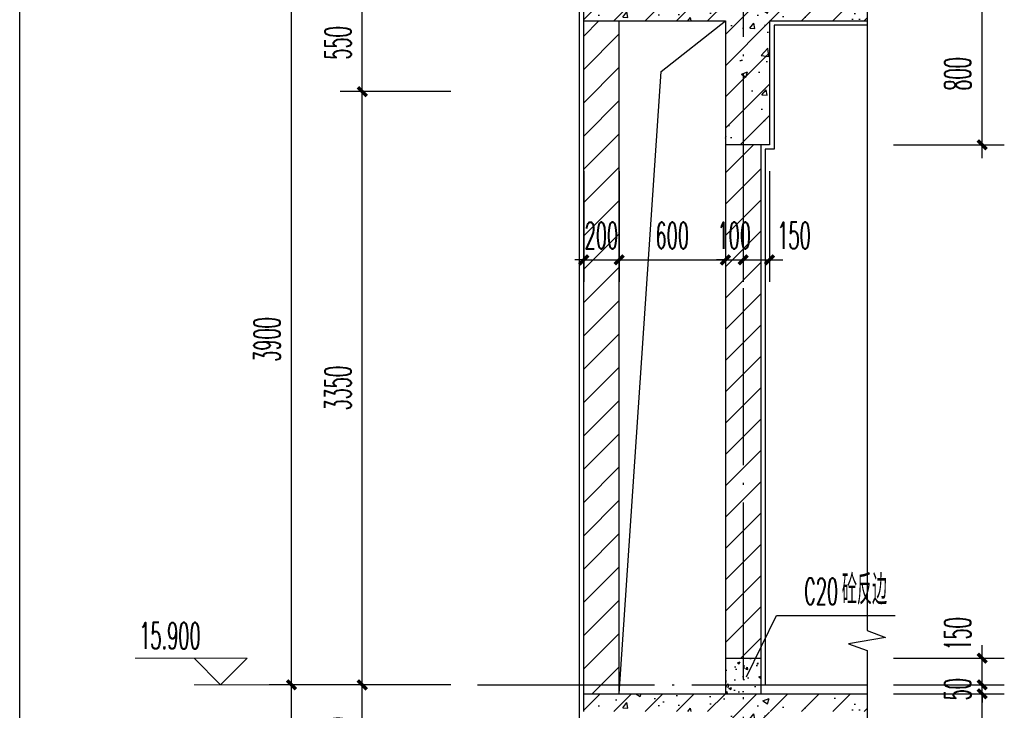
# Model space of a CAD drawing. Extents: x 1779708 to 7299578, y -1121471 to 88434.
# Tile 963 of 1056: x 6964219 to 6969779, y -955486 to -951586. Entities that reach past the tile are written whole.
import ezdxf

# ---------------------------------------------------------------- set-up
doc = ezdxf.new("R2010")
doc.units = 0
doc.header["$LTSCALE"] = 1000
doc.header["$MEASUREMENT"] = 0
doc.linetypes.add('DOTE', pattern=[2.42, 2, -0.2, 0.02, -0.2])
doc.layers.get('0').update_dxf_attribs({"linetype": 'CONTINUOUS'})
doc.layers.get('Defpoints').update_dxf_attribs({"linetype": 'CONTINUOUS'})
for name, color, linetype in [('AXIS', 3, 'CONTINUOUS'), ('DIM_LEAD', 3, 'CONTINUOUS'), ('DIM_SYMB', 3, 'CONTINUOUS'), ('DOTE', 1, 'DOTE'), ('PUB_TAB', 7, 'CONTINUOUS'), ('PUB_TEXT', 7, 'CONTINUOUS'), ('WALL', 255, 'CONTINUOUS'), ('填充细线', 8, 'CONTINUOUS'), ('粉刷线', 213, 'CONTINUOUS')]:
    doc.layers.add(name, color=color, linetype=linetype)
doc.layers.add('DIM_ELEV', color=3, linetype='CONTINUOUS', lineweight=13)
doc.styles.add('_TCH_DIM', font='SIMPLEX.shx', dxfattribs={"width": 0.7, "bigfont": 'GBCBIG.shx'})
doc.styles.add('_TCH_DIM_T3', font='SIMPLEX.shx', dxfattribs={"width": 0.494118, "bigfont": 'GBCBIG.shx'})
doc.dimstyles.new('_TCH_ARCH&&50', dxfattribs={"dimtxt": 148.75, "dimasz": 50, "dimexe": 125, "dimexo": 150, "dimgap": 63.125, "dimtad": 1, "dimdec": 0, "dimzin": 0, "dimdsep": 46, "dimtxsty": '_TCH_DIM_T3', "dimblk": 'ARCHTICK', "dimcen": 0.09, "dimdle": 75, "dimclrt": 7, "dimazin": 2, "dimtfac": 1, "dimtdec": 0, "dimtix": 1, "dimtmove": 2, "dimatfit": 3, "dimfxl": 250, "dimtolj": 1, "dimtzin": 0, "dimarcsym": 0})

# ---------------------------------------------------------------- blocks, each defined once
blk = doc.blocks.new('_ArchTick')
at = {"color": 0, "linetype": 'ByBlock', "const_width": 0.4}
blk.add_lwpolyline([(-0.5, -0.5), (0.5, 0.5)], dxfattribs=at)
blk = doc.blocks.new('*D1742')
at = {"layer": 'AXIS', "color": 0, "lineweight": -2, "transparency": 16777216}
for p, q in [((6965753.7, -959317.3), (6965753.7, -955267.3)), ((6966653.7, -955342.3), (6965628.7, -955342.3)), ((6966653.7, -959242.3), (6965628.7, -959242.3))]:
    blk.add_line(p, q, dxfattribs=at)
at = {"layer": 'Defpoints', "color": 0, "transparency": 16777216}
for p in [(6965753.7, -955342.3), (6966803.7, -955342.3), (6966803.7, -959242.3)]:
    blk.add_point(p, dxfattribs=at)
at = {"layer": 'AXIS', "color": 0, "lineweight": -2, "transparency": 16777216, "xscale": 50, "yscale": 50, "zscale": 50}
for p, rotation in [((6965753.7, -955342.3), 90), ((6965753.7, -959242.3), 270)]:
    blk.add_blockref('_ArchTick', p, dxfattribs=dict(at, rotation=rotation))
at = {"layer": 'AXIS', "color": 7, "transparency": 16777216, "insert": (6965616.2, -957292.3), "char_height": 148.75, "attachment_point": 5, "rotation": 90, "style": '_TCH_DIM_T3'}
blk.add_mtext('\\A1;3900', dxfattribs=at)
blk = doc.blocks.new('*D1743')
at = {"layer": 'AXIS', "color": 0, "lineweight": -2, "transparency": 16777216}
for p, q in [((6965753.7, -955417.3), (6965753.7, -951367.3)), ((6966653.7, -951442.3), (6965628.7, -951442.3)), ((6966653.7, -955342.3), (6965628.7, -955342.3))]:
    blk.add_line(p, q, dxfattribs=at)
at = {"layer": 'Defpoints', "color": 0, "transparency": 16777216}
for p in [(6965753.7, -951442.3), (6966803.7, -951442.3), (6966803.7, -955342.3)]:
    blk.add_point(p, dxfattribs=at)
at = {"layer": 'AXIS', "color": 0, "lineweight": -2, "transparency": 16777216, "xscale": 50, "yscale": 50, "zscale": 50}
for p, rotation in [((6965753.7, -951442.3), 90), ((6965753.7, -955342.3), 270)]:
    blk.add_blockref('_ArchTick', p, dxfattribs=dict(at, rotation=rotation))
at = {"layer": 'AXIS', "color": 7, "transparency": 16777216, "insert": (6965616.2, -953392.3), "char_height": 148.75, "attachment_point": 5, "rotation": 90, "style": '_TCH_DIM_T3'}
blk.add_mtext('\\A1;3900', dxfattribs=at)
blk = doc.blocks.new('*D1750')
at = {"layer": 'AXIS', "color": 0, "lineweight": -2, "transparency": 16777216}
for p, q in [((6969653.7, -956267.3), (6969653.7, -955317.3)), ((6969153.7, -955392.3), (6969778.7, -955392.3)), ((6969153.7, -956192.3), (6969778.7, -956192.3))]:
    blk.add_line(p, q, dxfattribs=at)
at = {"layer": 'Defpoints', "color": 0, "transparency": 16777216}
for p in [(6969003.7, -955392.3), (6969653.7, -955392.3), (6969003.7, -956192.3)]:
    blk.add_point(p, dxfattribs=at)
at = {"layer": 'AXIS', "color": 0, "lineweight": -2, "transparency": 16777216, "xscale": 50, "yscale": 50, "zscale": 50}
for p, rotation in [((6969653.7, -955392.3), 90), ((6969653.7, -956192.3), 270)]:
    blk.add_blockref('_ArchTick', p, dxfattribs=dict(at, rotation=rotation))
at = {"layer": 'AXIS', "color": 7, "transparency": 16777216, "insert": (6969516.2, -955792.3), "char_height": 148.75, "attachment_point": 5, "rotation": 90, "style": '_TCH_DIM_T3'}
blk.add_mtext('\\A1;800', dxfattribs=at)
blk = doc.blocks.new('*D1751')
at = {"layer": 'AXIS', "color": 0, "lineweight": -2, "transparency": 16777216}
for p, q in [((6969653.7, -955342.3), (6969653.7, -955292.3)), ((6969153.7, -955342.3), (6969778.7, -955342.3)), ((6969653.7, -955392.3), (6969653.7, -955342.3)), ((6969153.7, -955392.3), (6969778.7, -955392.3)), ((6969653.7, -955392.3), (6969653.7, -955442.3))]:
    blk.add_line(p, q, dxfattribs=at)
at = {"layer": 'Defpoints', "color": 0, "transparency": 16777216}
for p in [(6969003.7, -955342.3), (6969653.7, -955342.3), (6969003.7, -955392.3)]:
    blk.add_point(p, dxfattribs=at)
at = {"layer": 'AXIS', "color": 0, "lineweight": -2, "transparency": 16777216, "xscale": 50, "yscale": 50, "zscale": 50}
for p, rotation in [((6969653.7, -955342.3), 270), ((6969653.7, -955392.3), 90)]:
    blk.add_blockref('_ArchTick', p, dxfattribs=dict(at, rotation=rotation))
at = {"layer": 'AXIS', "color": 7, "transparency": 16777216, "insert": (6969516.2, -955367.3), "char_height": 148.75, "attachment_point": 5, "rotation": 90, "style": '_TCH_DIM_T3'}
blk.add_mtext('\\A1;50', dxfattribs=at)
blk = doc.blocks.new('*D1752')
at = {"layer": 'AXIS', "color": 0, "lineweight": -2, "transparency": 16777216}
for p, q in [((6969653.7, -955417.3), (6969653.7, -955117.3)), ((6969153.7, -955192.3), (6969778.7, -955192.3)), ((6969153.7, -955342.3), (6969778.7, -955342.3))]:
    blk.add_line(p, q, dxfattribs=at)
at = {"layer": 'Defpoints', "color": 0, "transparency": 16777216}
for p in [(6969003.7, -955192.3), (6969653.7, -955192.3), (6969003.7, -955342.3)]:
    blk.add_point(p, dxfattribs=at)
at = {"layer": 'AXIS', "color": 0, "lineweight": -2, "transparency": 16777216, "xscale": 50, "yscale": 50, "zscale": 50}
for p, rotation in [((6969653.7, -955192.3), 90), ((6969653.7, -955342.3), 270)]:
    blk.add_blockref('_ArchTick', p, dxfattribs=dict(at, rotation=rotation))
at = {"layer": 'AXIS', "color": 7, "transparency": 16777216, "insert": (6969516.2, -955054.8), "char_height": 148.75, "attachment_point": 5, "rotation": 90, "style": '_TCH_DIM_T3'}
blk.add_mtext('\\A1;150', dxfattribs=at)
blk = doc.blocks.new('*D1769')
at = {"layer": 'AXIS', "color": 0, "lineweight": -2, "transparency": 16777216}
for p, q in [((6966153.7, -955967.3), (6966153.7, -955267.3)), ((6966653.7, -955342.3), (6966028.7, -955342.3)), ((6966653.7, -955892.3), (6966028.7, -955892.3))]:
    blk.add_line(p, q, dxfattribs=at)
at = {"layer": 'Defpoints', "color": 0, "transparency": 16777216}
for p in [(6966153.7, -955342.3), (6966803.7, -955342.3), (6966803.7, -955892.3)]:
    blk.add_point(p, dxfattribs=at)
at = {"layer": 'AXIS', "color": 0, "lineweight": -2, "transparency": 16777216, "xscale": 50, "yscale": 50, "zscale": 50}
for p, rotation in [((6966153.7, -955342.3), 90), ((6966153.7, -955892.3), 270)]:
    blk.add_blockref('_ArchTick', p, dxfattribs=dict(at, rotation=rotation))
at = {"layer": 'AXIS', "color": 7, "transparency": 16777216, "insert": (6966016.2, -955617.3), "char_height": 148.75, "attachment_point": 5, "rotation": 90, "style": '_TCH_DIM_T3'}
blk.add_mtext('\\A1;550', dxfattribs=at)
blk = doc.blocks.new('*D1770')
at = {"layer": 'AXIS', "color": 0, "lineweight": -2, "transparency": 16777216}
for p, q in [((6966153.7, -955417.3), (6966153.7, -951917.3)), ((6966653.7, -951992.3), (6966028.7, -951992.3)), ((6966653.7, -955342.3), (6966028.7, -955342.3))]:
    blk.add_line(p, q, dxfattribs=at)
at = {"layer": 'Defpoints', "color": 0, "transparency": 16777216}
for p in [(6966153.7, -951992.3), (6966803.7, -951992.3), (6966803.7, -955342.3)]:
    blk.add_point(p, dxfattribs=at)
at = {"layer": 'AXIS', "color": 0, "lineweight": -2, "transparency": 16777216, "xscale": 50, "yscale": 50, "zscale": 50}
for p, rotation in [((6966153.7, -951992.3), 90), ((6966153.7, -955342.3), 270)]:
    blk.add_blockref('_ArchTick', p, dxfattribs=dict(at, rotation=rotation))
at = {"layer": 'AXIS', "color": 7, "transparency": 16777216, "insert": (6966016.2, -953667.3), "char_height": 148.75, "attachment_point": 5, "rotation": 90, "style": '_TCH_DIM_T3'}
blk.add_mtext('\\A1;3350', dxfattribs=at)
blk = doc.blocks.new('*D1771')
at = {"layer": 'AXIS', "color": 0, "lineweight": -2, "transparency": 16777216}
for p, q in [((6966153.7, -952067.3), (6966153.7, -951367.3)), ((6966653.7, -951442.3), (6966028.7, -951442.3)), ((6966653.7, -951992.3), (6966028.7, -951992.3))]:
    blk.add_line(p, q, dxfattribs=at)
at = {"layer": 'Defpoints', "color": 0, "transparency": 16777216}
for p in [(6966153.7, -951442.3), (6966803.7, -951442.3), (6966803.7, -951992.3)]:
    blk.add_point(p, dxfattribs=at)
at = {"layer": 'AXIS', "color": 0, "lineweight": -2, "transparency": 16777216, "xscale": 50, "yscale": 50, "zscale": 50}
for p, rotation in [((6966153.7, -951442.3), 90), ((6966153.7, -951992.3), 270)]:
    blk.add_blockref('_ArchTick', p, dxfattribs=dict(at, rotation=rotation))
at = {"layer": 'AXIS', "color": 7, "transparency": 16777216, "insert": (6966016.2, -951717.3), "char_height": 148.75, "attachment_point": 5, "rotation": 90, "style": '_TCH_DIM_T3'}
blk.add_mtext('\\A1;550', dxfattribs=at)
blk = doc.blocks.new('*D1777')
at = {"layer": 'AXIS', "color": 0, "lineweight": -2, "transparency": 16777216}
for p, q in [((6969653.7, -952367.3), (6969653.7, -951417.3)), ((6969153.7, -951492.3), (6969778.7, -951492.3)), ((6969153.7, -952292.3), (6969778.7, -952292.3))]:
    blk.add_line(p, q, dxfattribs=at)
at = {"layer": 'Defpoints', "color": 0, "transparency": 16777216}
for p in [(6969003.7, -951492.3), (6969653.7, -951492.3), (6969003.7, -952292.3)]:
    blk.add_point(p, dxfattribs=at)
at = {"layer": 'AXIS', "color": 0, "lineweight": -2, "transparency": 16777216, "xscale": 50, "yscale": 50, "zscale": 50}
for p, rotation in [((6969653.7, -951492.3), 90), ((6969653.7, -952292.3), 270)]:
    blk.add_blockref('_ArchTick', p, dxfattribs=dict(at, rotation=rotation))
at = {"layer": 'AXIS', "color": 7, "transparency": 16777216, "insert": (6969516.2, -951892.3), "char_height": 148.75, "attachment_point": 5, "rotation": 90, "style": '_TCH_DIM_T3'}
blk.add_mtext('\\A1;800', dxfattribs=at)
blk = doc.blocks.new('*D1780')
at = {"layer": 'AXIS', "color": 0, "lineweight": -2, "transparency": 16777216}
for p, q in [((6967403.7, -952442.3), (6967403.7, -953067.3)), ((6967603.7, -952442.3), (6967603.7, -953067.3)), ((6967403.7, -952942.3), (6967353.7, -952942.3)), ((6967403.7, -952942.3), (6967603.7, -952942.3)), ((6967603.7, -952942.3), (6967653.7, -952942.3))]:
    blk.add_line(p, q, dxfattribs=at)
at = {"layer": 'Defpoints', "color": 0, "transparency": 16777216}
for p in [(6967403.7, -952292.3), (6967603.7, -952292.3), (6967603.7, -952942.3)]:
    blk.add_point(p, dxfattribs=at)
at = {"layer": 'AXIS', "color": 0, "lineweight": -2, "transparency": 16777216, "xscale": 50, "yscale": 50, "zscale": 50}
blk.add_blockref('_ArchTick', (6967403.7, -952942.3), dxfattribs=at)
at = {"layer": 'AXIS', "color": 0, "lineweight": -2, "transparency": 16777216, "xscale": 50, "yscale": 50, "zscale": 50, "rotation": 180}
blk.add_blockref('_ArchTick', (6967603.7, -952942.3), dxfattribs=at)
at = {"layer": 'AXIS', "color": 7, "transparency": 16777216, "insert": (6967503.7, -952804.8), "char_height": 148.75, "attachment_point": 5, "style": '_TCH_DIM_T3'}
blk.add_mtext('\\A1;200', dxfattribs=at)
blk = doc.blocks.new('*D1781')
at = {"layer": 'AXIS', "color": 0, "lineweight": -2, "transparency": 16777216}
for p, q in [((6967603.7, -952442.3), (6967603.7, -953067.3)), ((6968203.7, -952442.3), (6968203.7, -953067.3)), ((6967528.7, -952942.3), (6968278.7, -952942.3))]:
    blk.add_line(p, q, dxfattribs=at)
at = {"layer": 'Defpoints', "color": 0, "transparency": 16777216}
for p in [(6967603.7, -952292.3), (6968203.7, -952292.3), (6968203.7, -952942.3)]:
    blk.add_point(p, dxfattribs=at)
at = {"layer": 'AXIS', "color": 0, "lineweight": -2, "transparency": 16777216, "xscale": 50, "yscale": 50, "zscale": 50, "rotation": 180}
blk.add_blockref('_ArchTick', (6967603.7, -952942.3), dxfattribs=at)
at = {"layer": 'AXIS', "color": 0, "lineweight": -2, "transparency": 16777216, "xscale": 50, "yscale": 50, "zscale": 50}
blk.add_blockref('_ArchTick', (6968203.7, -952942.3), dxfattribs=at)
at = {"layer": 'AXIS', "color": 7, "transparency": 16777216, "insert": (6967903.7, -952804.8), "char_height": 148.75, "attachment_point": 5, "style": '_TCH_DIM_T3'}
blk.add_mtext('\\A1;600', dxfattribs=at)
blk = doc.blocks.new('*D1782')
at = {"layer": 'AXIS', "color": 0, "lineweight": -2, "transparency": 16777216}
for p, q in [((6968203.7, -952442.3), (6968203.7, -953067.3)), ((6968303.7, -952442.3), (6968303.7, -953067.3)), ((6968203.7, -952942.3), (6968153.7, -952942.3)), ((6968203.7, -952942.3), (6968303.7, -952942.3)), ((6968303.7, -952942.3), (6968353.7, -952942.3))]:
    blk.add_line(p, q, dxfattribs=at)
at = {"layer": 'Defpoints', "color": 0, "transparency": 16777216}
for p in [(6968203.7, -952292.3), (6968303.7, -952292.3), (6968303.7, -952942.3)]:
    blk.add_point(p, dxfattribs=at)
at = {"layer": 'AXIS', "color": 0, "lineweight": -2, "transparency": 16777216, "xscale": 50, "yscale": 50, "zscale": 50}
blk.add_blockref('_ArchTick', (6968203.7, -952942.3), dxfattribs=at)
at = {"layer": 'AXIS', "color": 0, "lineweight": -2, "transparency": 16777216, "xscale": 50, "yscale": 50, "zscale": 50, "rotation": 180}
blk.add_blockref('_ArchTick', (6968303.7, -952942.3), dxfattribs=at)
at = {"layer": 'AXIS', "color": 7, "transparency": 16777216, "insert": (6968253.7, -952804.8), "char_height": 148.75, "attachment_point": 5, "style": '_TCH_DIM_T3'}
blk.add_mtext('\\A1;100', dxfattribs=at)
blk = doc.blocks.new('*D1783')
at = {"layer": 'AXIS', "color": 0, "lineweight": -2, "transparency": 16777216}
for p, q in [((6968303.7, -952442.3), (6968303.7, -953067.3)), ((6968453.7, -952442.3), (6968453.7, -953067.3)), ((6968228.7, -952942.3), (6968528.7, -952942.3))]:
    blk.add_line(p, q, dxfattribs=at)
at = {"layer": 'Defpoints', "color": 0, "transparency": 16777216}
for p in [(6968303.7, -952292.3), (6968453.7, -952292.3), (6968453.7, -952942.3)]:
    blk.add_point(p, dxfattribs=at)
at = {"layer": 'AXIS', "color": 0, "lineweight": -2, "transparency": 16777216, "xscale": 50, "yscale": 50, "zscale": 50, "rotation": 180}
blk.add_blockref('_ArchTick', (6968303.7, -952942.3), dxfattribs=at)
at = {"layer": 'AXIS', "color": 0, "lineweight": -2, "transparency": 16777216, "xscale": 50, "yscale": 50, "zscale": 50}
blk.add_blockref('_ArchTick', (6968453.7, -952942.3), dxfattribs=at)
at = {"layer": 'AXIS', "color": 7, "transparency": 16777216, "insert": (6968591.2, -952804.8), "char_height": 148.75, "attachment_point": 5, "style": '_TCH_DIM_T3'}
blk.add_mtext('\\A1;150', dxfattribs=at)

msp = doc.modelspace()

# ---------------------------------------------------------------- hatches: boundary and pattern name
at = {"layer": '填充细线'}
h = msp.add_hatch(dxfattribs=at)
h.set_pattern_fill('钢筋混凝土', color=114, scale=50)
h.set_pattern_definition([(45, (6967403.74, -952292.29), (-88.388, 88.388), []), (50, (6967403.74, -952292.3), (358.63, -31.376), [37.5, -412.5]), (355, (6967403.74, -952292.3), (-69.376, 376.096), [30, -330]), (100.451, (6967433.63, -952294.9), (289.255, 344.72), [31.87, -350.57]), (46.184, (6967403.74, -952192.3), (533.62, -82.76), [56.25, -618.75]), (96.636, (6967448.2, -952199.2), (467.33, 487.06), [47.8, -525.86]), (351.184, (6967403.74, -952192.3), (467.33, 487.06), [45, -495]), (21, (6967453.74, -952217.3), (298.454, -201.31), [37.5, -412.5]), (326, (6967453.74, -952217.3), (121.66, 362.575), [30, -330]), (71.451, (6967478.6, -952234.06), (420.11, 161.265), [31.87, -350.57]), (37.5, (6967403.74, -952292.29), (6.08, 166.447), [0, -326, 0, -335, 0, -331.25]), (7.5, (6967403.74, -952292.29), (131.535, 197.206), [0, -191, 0, -318.5, 0, -126.25]), (327.5, (6967292.24, -952292.29), (266.911, -11.277), [0, -125, 0, -390, 0, -517.5]), (317.5, (6967242.24, -952292.29), (291.593, 50.052), [0, -162.5, 0, -259, 0, -367.5])])
h.paths.add_polyline_path([(6967403.7, -951592.3), (6968203.7, -951592.3), (6968203.7, -952292.3), (6968453.7, -952292.3), (6968453.7, -951592.3), (6969003.7, -951592.3), (6969003.7, -951492.3), (6967403.7, -951492.3)])
h = msp.add_hatch(dxfattribs=at)
h.set_pattern_fill('普通砖,_O', color=114, scale=100)
h.set_pattern_definition([(45, (6985.29, -29604.5), (-94.045202, 94.045202), [])])
h.paths.add_polyline_path([(6967603.7, -951592.3), (6967403.7, -951592.3), (6967403.7, -955392.3), (6967603.7, -955392.3)])
h = msp.add_hatch(dxfattribs=at)
h.set_pattern_fill('普通砖', color=114, scale=50)
h.set_pattern_definition([(45, (6968203.74, -955102.53), (-88.3884, 88.3884), [])])
h.paths.add_polyline_path([(6968403.7, -952292.3), (6968203.7, -952292.3), (6968203.7, -955192.3), (6968403.7, -955192.3)])
h = msp.add_hatch(dxfattribs=at)
h.set_pattern_fill('混凝土', color=114, scale=20)
h.set_pattern_definition([(50, (6968203.74, -955392.29), (143.45, -12.55), [15, -165]), (355, (6968203.74, -955392.29), (-27.75, 150.44), [12, -132]), (100.45, (6968215.7, -955393.33), (115.7, 137.89), [12.75, -140.23]), (46.184, (6968203.74, -955352.29), (213.45, -33.1), [22.5, -247.5]), (96.64, (6968221.53, -955355.04), (186.93, 194.82), [19.12, -210.34]), (351.18, (6968203.74, -955352.29), (186.93, 194.82), [18, -198]), (21, (6968223.74, -955362.29), (119.38, -80.524), [15, -165]), (326, (6968223.74, -955362.29), (48.66, 145.03), [12, -132]), (71.45, (6968233.69, -955369), (168.045, 64.51), [12.75, -140.23]), (37.5, (6968203.74, -955392.286), (2.432, 66.579), [0, -130.4, 0, -134, 0, -132.5]), (7.5, (6968203.74, -955392.286), (52.614, 78.882), [0, -76.4, 0, -127.4, 0, -50.5]), (327.5, (6968159.14, -955392.286), (106.7645, -4.511), [0, -50, 0, -156, 0, -207]), (317.5, (6968139.14, -955392.29), (116.637, 20.02), [0, -65, 0, -103.6, 0, -147])])
h.paths.add_polyline_path([(6968403.7, -955192.3), (6968203.7, -955192.3), (6968203.7, -955392.3), (6968403.7, -955392.3)])
h = msp.add_hatch(dxfattribs=at)
h.set_pattern_fill('钢筋混凝土', color=114, scale=50)
h.set_pattern_definition([(45, (6967403.74, -956192.29), (-88.388, 88.388), []), (50, (6967403.74, -956192.3), (358.63, -31.376), [37.5, -412.5]), (355, (6967403.74, -956192.3), (-69.376, 376.096), [30, -330]), (100.451, (6967433.63, -956194.9), (289.255, 344.72), [31.87, -350.57]), (46.184, (6967403.74, -956092.3), (533.62, -82.76), [56.25, -618.75]), (96.636, (6967448.2, -956099.2), (467.33, 487.06), [47.8, -525.86]), (351.184, (6967403.74, -956092.3), (467.33, 487.06), [45, -495]), (21, (6967453.74, -956117.3), (298.454, -201.31), [37.5, -412.5]), (326, (6967453.74, -956117.3), (121.66, 362.575), [30, -330]), (71.451, (6967478.6, -956134.06), (420.11, 161.265), [31.87, -350.57]), (37.5, (6967403.74, -956192.29), (6.08, 166.447), [0, -326, 0, -335, 0, -331.25]), (7.5, (6967403.74, -956192.29), (131.535, 197.206), [0, -191, 0, -318.5, 0, -126.25]), (327.5, (6967292.24, -956192.29), (266.911, -11.277), [0, -125, 0, -390, 0, -517.5]), (317.5, (6967242.24, -956192.29), (291.593, 50.052), [0, -162.5, 0, -259, 0, -367.5])])
h.paths.add_polyline_path([(6967403.7, -955492.3), (6968203.7, -955492.3), (6968203.7, -956192.3), (6968453.7, -956192.3), (6968453.7, -955492.3), (6969003.7, -955492.3), (6969003.7, -955392.3), (6967403.7, -955392.3)])

# ---------------------------------------------------------------- linework, layer by layer
at = {"layer": 'DIM_ELEV'}
for p, q in [((6965503.7, -955192.3), (6964870.4, -955192.3)), ((6965353.7, -955342.3), (6965203.7, -955192.3)), ((6965353.7, -955342.3), (6965503.7, -955192.3)), ((6966153.7, -955342.3), (6965203.7, -955342.3))]:
    msp.add_line(p, q, dxfattribs=at)
at = {"layer": 'DIM_LEAD'}
for p, q in [((6968322.8, -955296.3), (6968492.9, -954950.9)), ((6968322.8, -955296.3), (6968492.9, -954950.9)), ((6968492.9, -954950.9), (6969161.9, -954950.9))]:
    msp.add_line(p, q, dxfattribs=at)
at = {"layer": 'DIM_SYMB'}
msp.add_lwpolyline([(6969003.7, -945692.3), (6969003.7, -955036), (6969108.7, -955074.3), (6968898.7, -955111.3), (6969003.7, -955148.5), (6969003.7, -964492.3)], dxfattribs=at)
at = {"layer": 'DOTE', "linetype": 'DOTE', "ltscale": 0.5}
for p, q in [((6968303.7, -945842.3), (6968303.7, -964342.3)), ((6966803.7, -955342.3), (6969003.7, -955342.3))]:
    msp.add_line(p, q, dxfattribs=at)
at = {"layer": 'PUB_TAB'}
msp.add_line((6964219.2, -973350.2), (6964219.2, -944650.2), dxfattribs=at)
at = {"layer": 'WALL'}
for p, q in [((6967403.7, -951592.3), (6967403.7, -951492.3)), ((6967403.7, -951592.3), (6968203.7, -951592.3)), ((6967403.7, -955392.3), (6967403.7, -951592.3)), ((6967603.7, -955392.3), (6967603.7, -951592.3)), ((6968203.7, -951592.3), (6968203.7, -952292.3)), ((6968453.7, -951592.3), (6968453.7, -952292.3)), ((6968453.7, -951592.3), (6969003.7, -951592.3)), ((6968453.7, -952292.3), (6968203.7, -952292.3)), ((6968203.7, -952292.3), (6968203.7, -955392.3)), ((6968403.7, -952292.3), (6968403.7, -955392.3)), ((6968203.7, -955192.3), (6968403.7, -955192.3)), ((6967403.7, -955492.3), (6967403.7, -955392.3)), ((6967403.7, -955392.3), (6969003.7, -955392.3))]:
    msp.add_line(p, q, dxfattribs=at)
at = {"layer": '填充细线', "color": 114}
msp.add_lwpolyline([(6967603.7, -955392.3), (6967841.1, -951877.9), (6968203.7, -951592.3)], dxfattribs=at)
at = {"layer": '粉刷线'}
for p, q in [((6967378.7, -946517.3), (6967378.7, -962898.5)), ((6968428.7, -952317.3), (6968428.7, -955342.3)), ((6968403.7, -955342.3), (6969003.7, -955342.3))]:
    msp.add_line(p, q, dxfattribs=at)
msp.add_lwpolyline([(6969003.7, -951617.3), (6968478.7, -951617.3), (6968478.7, -952317.3), (6968428.7, -952317.3)], dxfattribs=at)

# ---------------------------------------------------------------- texts
at = {"layer": 'PUB_TEXT', "color": 7, "style": '_TCH_DIM'}
for s, height, width, p in [('C20', 148.75, 0.494118, (6968648.3, -954889.1)), ('砼反边', 168.79, 0.7, (6968861.8, -954889.1)), ('15.900', 148.75, 0.494118, (6964894.2, -955139.8))]:
    msp.add_text(s, height=height, dxfattribs=dict(at, width=width)).set_placement(p)

# ---------------------------------------------------------------- dimensions: what is measured, and where the dimension line sits
at = {"layer": 'AXIS'}
for p1, p2, distance, picture, middle in [((6966803.7, -955342.3), (6966803.7, -951442.3), 1050, '*D1743', (6965616.2, -953392.3)), ((6966803.7, -951992.3), (6966803.7, -951442.3), 650, '*D1771', (6966016.2, -951717.3)), ((6969003.7, -952292.3), (6969003.7, -951492.3), -650, '*D1777', (6969516.2, -951892.3)), ((6966803.7, -955342.3), (6966803.7, -951992.3), 650, '*D1770', (6966016.2, -953667.3)), ((6967403.7, -952292.3), (6967603.7, -952292.3), -650, '*D1780', (6967503.7, -952804.8)), ((6967603.7, -952292.3), (6968203.7, -952292.3), -650, '*D1781', (6967903.7, -952804.8)), ((6968203.7, -952292.3), (6968303.7, -952292.3), -650, '*D1782', (6968253.7, -952804.8)), ((6966803.7, -959242.3), (6966803.7, -955342.3), 1050, '*D1742', (6965616.2, -957292.3)), ((6966803.7, -955892.3), (6966803.7, -955342.3), 650, '*D1769', (6966016.2, -955617.3)), ((6969003.7, -955392.3), (6969003.7, -955342.3), -650, '*D1751', (6969516.2, -955367.3)), ((6969003.7, -956192.3), (6969003.7, -955392.3), -650, '*D1750', (6969516.2, -955792.3))]:
    dim = msp.add_aligned_dim(p1=p1, p2=p2, distance=distance, dimstyle='_TCH_ARCH&&50', dxfattribs=at)
    dim.commit()
    dim.dimension.update_dxf_attribs({"geometry": picture, "text_midpoint": middle})
for base, p1, p2, angle, picture, middle in [((6968453.7, -952942.3), (6968303.7, -952292.3), (6968453.7, -952292.3), 0, '*D1783', (6968591.2, -952804.8)), ((6969653.7, -955192.3), (6969003.7, -955342.3), (6969003.7, -955192.3), 90, '*D1752', (6969516.2, -955054.8))]:
    dim = msp.add_linear_dim(base=base, p1=p1, p2=p2, angle=angle, dimstyle='_TCH_ARCH&&50', dxfattribs=at)
    dim.commit()
    dim.dimension.update_dxf_attribs({"geometry": picture, "text_midpoint": middle, "dimtype": 161})

doc.saveas('drawing.dxf')
